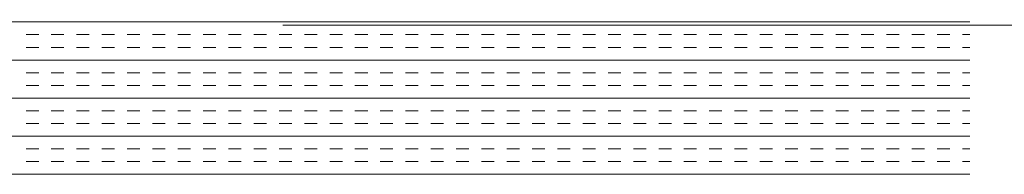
# Model space of a CAD drawing. Extents: x 3940905 to 4145695, y 925352 to 1109797.
# Tile 456 of 656: x 4012069 to 4012316, y 1097881 to 1097920. Entities that reach past the tile are written whole.
import ezdxf

# ---------------------------------------------------------------- set-up
doc = ezdxf.new("R2010")
doc.units = 0
doc.header["$LTSCALE"] = 750
doc.header["$MEASUREMENT"] = 0
doc.linetypes.add('DASHED2', pattern=[0.375, 0.25, -0.125])
doc.layers.add('BEAM', color=104, linetype='CONTINUOUS', lineweight=0)
doc.layers.add('CKD Equipments', color=252, linetype='CONTINUOUS', lineweight=0)

# ---------------------------------------------------------------- blocks, each defined once
blk = doc.blocks.new('GDXGDRG')
at = {"layer": 'BEAM', "linetype": 'DASHED2'}
blk.add_line((3974013.12, 1043633.47), (3965223.8, 1043631.38), dxfattribs=at)

msp = doc.modelspace()

# ---------------------------------------------------------------- linework, layer by layer
at = {"layer": 'CKD Equipments', "color": 4, "linetype": 'Continuous'}
for p, q in [((4012307.3, 1097919.11, 9921.14), (4011733.3, 1097919.11, 9921.14)), ((4012073.65, 1097915.94, 9921.14), (4012070.47, 1097915.94, 9921.14)), ((4012080, 1097915.94, 9921.14), (4012076.82, 1097915.94, 9921.14)), ((4012086.35, 1097915.94, 9921.14), (4012083.17, 1097915.94, 9921.14)), ((4012092.7, 1097915.94, 9921.14), (4012089.52, 1097915.94, 9921.14)), ((4012099.05, 1097915.94, 9921.14), (4012095.87, 1097915.94, 9921.14)), ((4012105.4, 1097915.94, 9921.14), (4012102.22, 1097915.94, 9921.14)), ((4012111.75, 1097915.94, 9921.14), (4012108.57, 1097915.94, 9921.14)), ((4012118.1, 1097915.94, 9921.14), (4012114.92, 1097915.94, 9921.14)), ((4012124.45, 1097915.94, 9921.14), (4012121.27, 1097915.94, 9921.14)), ((4012130.8, 1097915.94, 9921.14), (4012127.62, 1097915.94, 9921.14)), ((4012137.15, 1097915.94, 9921.14), (4012133.97, 1097915.94, 9921.14)), ((4012143.5, 1097915.94, 9921.14), (4012140.32, 1097915.94, 9921.14)), ((4012149.85, 1097915.94, 9921.14), (4012146.67, 1097915.94, 9921.14)), ((4012156.2, 1097915.94, 9921.14), (4012153.02, 1097915.94, 9921.14)), ((4012162.55, 1097915.94, 9921.14), (4012159.37, 1097915.94, 9921.14)), ((4012168.9, 1097915.94, 9921.14), (4012165.72, 1097915.94, 9921.14)), ((4012175.25, 1097915.94, 9921.14), (4012172.07, 1097915.94, 9921.14)), ((4012181.6, 1097915.94, 9921.14), (4012178.42, 1097915.94, 9921.14)), ((4012187.95, 1097915.94, 9921.14), (4012184.77, 1097915.94, 9921.14)), ((4012194.3, 1097915.94, 9921.14), (4012191.12, 1097915.94, 9921.14)), ((4012200.65, 1097915.94, 9921.14), (4012197.47, 1097915.94, 9921.14)), ((4012207, 1097915.94, 9921.14), (4012203.82, 1097915.94, 9921.14)), ((4012213.35, 1097915.94, 9921.14), (4012210.17, 1097915.94, 9921.14)), ((4012219.7, 1097915.94, 9921.14), (4012216.52, 1097915.94, 9921.14)), ((4012226.05, 1097915.94, 9921.14), (4012222.87, 1097915.94, 9921.14)), ((4012232.4, 1097915.94, 9921.14), (4012229.22, 1097915.94, 9921.14)), ((4012238.75, 1097915.94, 9921.14), (4012235.57, 1097915.94, 9921.14)), ((4012245.1, 1097915.94, 9921.14), (4012241.92, 1097915.94, 9921.14)), ((4012251.45, 1097915.94, 9921.14), (4012248.27, 1097915.94, 9921.14)), ((4012257.8, 1097915.94, 9921.14), (4012254.62, 1097915.94, 9921.14)), ((4012264.15, 1097915.94, 9921.14), (4012260.97, 1097915.94, 9921.14)), ((4012270.5, 1097915.94, 9921.14), (4012267.32, 1097915.94, 9921.14)), ((4012276.85, 1097915.94, 9921.14), (4012273.67, 1097915.94, 9921.14)), ((4012283.2, 1097915.94, 9921.14), (4012280.02, 1097915.94, 9921.14)), ((4012289.55, 1097915.94, 9921.14), (4012286.37, 1097915.94, 9921.14)), ((4012295.9, 1097915.94, 9921.14), (4012292.72, 1097915.94, 9921.14)), ((4012302.25, 1097915.94, 9921.14), (4012299.07, 1097915.94, 9921.14)), ((4012307.3, 1097915.94, 9921.14), (4012305.42, 1097915.94, 9921.14)), ((4012073.65, 1097912.76, 9921.14), (4012070.47, 1097912.76, 9921.14)), ((4012080, 1097912.76, 9921.14), (4012076.82, 1097912.76, 9921.14)), ((4012086.35, 1097912.76, 9921.14), (4012083.17, 1097912.76, 9921.14)), ((4012092.7, 1097912.76, 9921.14), (4012089.52, 1097912.76, 9921.14)), ((4012099.05, 1097912.76, 9921.14), (4012095.87, 1097912.76, 9921.14)), ((4012105.4, 1097912.76, 9921.14), (4012102.22, 1097912.76, 9921.14)), ((4012111.75, 1097912.76, 9921.14), (4012108.57, 1097912.76, 9921.14)), ((4012118.1, 1097912.76, 9921.14), (4012114.92, 1097912.76, 9921.14)), ((4012124.45, 1097912.76, 9921.14), (4012121.27, 1097912.76, 9921.14)), ((4012130.8, 1097912.76, 9921.14), (4012127.62, 1097912.76, 9921.14)), ((4012137.15, 1097912.76, 9921.14), (4012133.97, 1097912.76, 9921.14)), ((4012143.5, 1097912.76, 9921.14), (4012140.32, 1097912.76, 9921.14)), ((4012149.85, 1097912.76, 9921.14), (4012146.67, 1097912.76, 9921.14)), ((4012156.2, 1097912.76, 9921.14), (4012153.02, 1097912.76, 9921.14)), ((4012162.55, 1097912.76, 9921.14), (4012159.37, 1097912.76, 9921.14)), ((4012168.9, 1097912.76, 9921.14), (4012165.72, 1097912.76, 9921.14)), ((4012175.25, 1097912.76, 9921.14), (4012172.07, 1097912.76, 9921.14)), ((4012181.6, 1097912.76, 9921.14), (4012178.42, 1097912.76, 9921.14)), ((4012187.95, 1097912.76, 9921.14), (4012184.77, 1097912.76, 9921.14)), ((4012194.3, 1097912.76, 9921.14), (4012191.12, 1097912.76, 9921.14)), ((4012200.65, 1097912.76, 9921.14), (4012197.47, 1097912.76, 9921.14)), ((4012207, 1097912.76, 9921.14), (4012203.82, 1097912.76, 9921.14)), ((4012213.35, 1097912.76, 9921.14), (4012210.17, 1097912.76, 9921.14)), ((4012219.7, 1097912.76, 9921.14), (4012216.52, 1097912.76, 9921.14)), ((4012226.05, 1097912.76, 9921.14), (4012222.87, 1097912.76, 9921.14)), ((4012232.4, 1097912.76, 9921.14), (4012229.22, 1097912.76, 9921.14)), ((4012238.75, 1097912.76, 9921.14), (4012235.57, 1097912.76, 9921.14)), ((4012245.1, 1097912.76, 9921.14), (4012241.92, 1097912.76, 9921.14)), ((4012251.45, 1097912.76, 9921.14), (4012248.27, 1097912.76, 9921.14)), ((4012257.8, 1097912.76, 9921.14), (4012254.62, 1097912.76, 9921.14)), ((4012264.15, 1097912.76, 9921.14), (4012260.97, 1097912.76, 9921.14)), ((4012270.5, 1097912.76, 9921.14), (4012267.32, 1097912.76, 9921.14)), ((4012276.85, 1097912.76, 9921.14), (4012273.67, 1097912.76, 9921.14)), ((4012283.2, 1097912.76, 9921.14), (4012280.02, 1097912.76, 9921.14)), ((4012289.55, 1097912.76, 9921.14), (4012286.37, 1097912.76, 9921.14)), ((4012295.9, 1097912.76, 9921.14), (4012292.72, 1097912.76, 9921.14)), ((4012302.25, 1097912.76, 9921.14), (4012299.07, 1097912.76, 9921.14)), ((4012307.3, 1097912.76, 9921.14), (4012305.42, 1097912.76, 9921.14)), ((4012307.3, 1097909.59, 9921.14), (4011733.3, 1097909.59, 9921.14)), ((4012073.65, 1097906.41, 9921.14), (4012070.47, 1097906.41, 9921.14)), ((4012080, 1097906.41, 9921.14), (4012076.82, 1097906.41, 9921.14)), ((4012086.35, 1097906.41, 9921.14), (4012083.17, 1097906.41, 9921.14)), ((4012092.7, 1097906.41, 9921.14), (4012089.52, 1097906.41, 9921.14)), ((4012099.05, 1097906.41, 9921.14), (4012095.87, 1097906.41, 9921.14)), ((4012105.4, 1097906.41, 9921.14), (4012102.22, 1097906.41, 9921.14)), ((4012111.75, 1097906.41, 9921.14), (4012108.57, 1097906.41, 9921.14)), ((4012118.1, 1097906.41, 9921.14), (4012114.92, 1097906.41, 9921.14)), ((4012124.45, 1097906.41, 9921.14), (4012121.27, 1097906.41, 9921.14)), ((4012130.8, 1097906.41, 9921.14), (4012127.62, 1097906.41, 9921.14)), ((4012137.15, 1097906.41, 9921.14), (4012133.97, 1097906.41, 9921.14)), ((4012143.5, 1097906.41, 9921.14), (4012140.32, 1097906.41, 9921.14)), ((4012149.85, 1097906.41, 9921.14), (4012146.67, 1097906.41, 9921.14)), ((4012156.2, 1097906.41, 9921.14), (4012153.02, 1097906.41, 9921.14)), ((4012162.55, 1097906.41, 9921.14), (4012159.37, 1097906.41, 9921.14)), ((4012168.9, 1097906.41, 9921.14), (4012165.72, 1097906.41, 9921.14)), ((4012175.25, 1097906.41, 9921.14), (4012172.07, 1097906.41, 9921.14)), ((4012181.6, 1097906.41, 9921.14), (4012178.42, 1097906.41, 9921.14)), ((4012187.95, 1097906.41, 9921.14), (4012184.77, 1097906.41, 9921.14)), ((4012194.3, 1097906.41, 9921.14), (4012191.12, 1097906.41, 9921.14)), ((4012200.65, 1097906.41, 9921.14), (4012197.47, 1097906.41, 9921.14)), ((4012207, 1097906.41, 9921.14), (4012203.82, 1097906.41, 9921.14)), ((4012213.35, 1097906.41, 9921.14), (4012210.17, 1097906.41, 9921.14)), ((4012219.7, 1097906.41, 9921.14), (4012216.52, 1097906.41, 9921.14)), ((4012226.05, 1097906.41, 9921.14), (4012222.87, 1097906.41, 9921.14)), ((4012232.4, 1097906.41, 9921.14), (4012229.22, 1097906.41, 9921.14)), ((4012238.75, 1097906.41, 9921.14), (4012235.57, 1097906.41, 9921.14)), ((4012245.1, 1097906.41, 9921.14), (4012241.92, 1097906.41, 9921.14)), ((4012251.45, 1097906.41, 9921.14), (4012248.27, 1097906.41, 9921.14)), ((4012257.8, 1097906.41, 9921.14), (4012254.62, 1097906.41, 9921.14)), ((4012264.15, 1097906.41, 9921.14), (4012260.97, 1097906.41, 9921.14)), ((4012270.5, 1097906.41, 9921.14), (4012267.32, 1097906.41, 9921.14)), ((4012276.85, 1097906.41, 9921.14), (4012273.67, 1097906.41, 9921.14)), ((4012283.2, 1097906.41, 9921.14), (4012280.02, 1097906.41, 9921.14)), ((4012289.55, 1097906.41, 9921.14), (4012286.37, 1097906.41, 9921.14)), ((4012295.9, 1097906.41, 9921.14), (4012292.72, 1097906.41, 9921.14)), ((4012302.25, 1097906.41, 9921.14), (4012299.07, 1097906.41, 9921.14)), ((4012307.3, 1097906.41, 9921.14), (4012305.42, 1097906.41, 9921.14)), ((4012073.65, 1097903.24, 9921.14), (4012070.47, 1097903.24, 9921.14)), ((4012080, 1097903.24, 9921.14), (4012076.82, 1097903.24, 9921.14)), ((4012086.35, 1097903.24, 9921.14), (4012083.17, 1097903.24, 9921.14)), ((4012092.7, 1097903.24, 9921.14), (4012089.52, 1097903.24, 9921.14)), ((4012099.05, 1097903.24, 9921.14), (4012095.87, 1097903.24, 9921.14)), ((4012105.4, 1097903.24, 9921.14), (4012102.22, 1097903.24, 9921.14)), ((4012111.75, 1097903.24, 9921.14), (4012108.57, 1097903.24, 9921.14)), ((4012118.1, 1097903.24, 9921.14), (4012114.92, 1097903.24, 9921.14)), ((4012124.45, 1097903.24, 9921.14), (4012121.27, 1097903.24, 9921.14)), ((4012130.8, 1097903.24, 9921.14), (4012127.62, 1097903.24, 9921.14)), ((4012137.15, 1097903.24, 9921.14), (4012133.97, 1097903.24, 9921.14)), ((4012143.5, 1097903.24, 9921.14), (4012140.32, 1097903.24, 9921.14)), ((4012149.85, 1097903.24, 9921.14), (4012146.67, 1097903.24, 9921.14)), ((4012156.2, 1097903.24, 9921.14), (4012153.02, 1097903.24, 9921.14)), ((4012162.55, 1097903.24, 9921.14), (4012159.37, 1097903.24, 9921.14)), ((4012168.9, 1097903.24, 9921.14), (4012165.72, 1097903.24, 9921.14)), ((4012175.25, 1097903.24, 9921.14), (4012172.07, 1097903.24, 9921.14)), ((4012181.6, 1097903.24, 9921.14), (4012178.42, 1097903.24, 9921.14)), ((4012187.95, 1097903.24, 9921.14), (4012184.77, 1097903.24, 9921.14)), ((4012194.3, 1097903.24, 9921.14), (4012191.12, 1097903.24, 9921.14)), ((4012200.65, 1097903.24, 9921.14), (4012197.47, 1097903.24, 9921.14)), ((4012207, 1097903.24, 9921.14), (4012203.82, 1097903.24, 9921.14)), ((4012213.35, 1097903.24, 9921.14), (4012210.17, 1097903.24, 9921.14)), ((4012219.7, 1097903.24, 9921.14), (4012216.52, 1097903.24, 9921.14)), ((4012226.05, 1097903.24, 9921.14), (4012222.87, 1097903.24, 9921.14)), ((4012232.4, 1097903.24, 9921.14), (4012229.22, 1097903.24, 9921.14)), ((4012238.75, 1097903.24, 9921.14), (4012235.57, 1097903.24, 9921.14)), ((4012245.1, 1097903.24, 9921.14), (4012241.92, 1097903.24, 9921.14)), ((4012251.45, 1097903.24, 9921.14), (4012248.27, 1097903.24, 9921.14)), ((4012257.8, 1097903.24, 9921.14), (4012254.62, 1097903.24, 9921.14)), ((4012264.15, 1097903.24, 9921.14), (4012260.97, 1097903.24, 9921.14)), ((4012270.5, 1097903.24, 9921.14), (4012267.32, 1097903.24, 9921.14)), ((4012276.85, 1097903.24, 9921.14), (4012273.67, 1097903.24, 9921.14)), ((4012283.2, 1097903.24, 9921.14), (4012280.02, 1097903.24, 9921.14)), ((4012289.55, 1097903.24, 9921.14), (4012286.37, 1097903.24, 9921.14)), ((4012295.9, 1097903.24, 9921.14), (4012292.72, 1097903.24, 9921.14)), ((4012302.25, 1097903.24, 9921.14), (4012299.07, 1097903.24, 9921.14)), ((4012307.3, 1097903.24, 9921.14), (4012305.42, 1097903.24, 9921.14)), ((4012307.3, 1097900.06, 9921.14), (4011733.3, 1097900.06, 9921.14)), ((4012073.65, 1097896.89, 9921.14), (4012070.47, 1097896.89, 9921.14)), ((4012080, 1097896.89, 9921.14), (4012076.82, 1097896.89, 9921.14)), ((4012086.35, 1097896.89, 9921.14), (4012083.17, 1097896.89, 9921.14)), ((4012092.7, 1097896.89, 9921.14), (4012089.52, 1097896.89, 9921.14)), ((4012099.05, 1097896.89, 9921.14), (4012095.87, 1097896.89, 9921.14)), ((4012105.4, 1097896.89, 9921.14), (4012102.22, 1097896.89, 9921.14)), ((4012111.75, 1097896.89, 9921.14), (4012108.57, 1097896.89, 9921.14)), ((4012118.1, 1097896.89, 9921.14), (4012114.92, 1097896.89, 9921.14)), ((4012124.45, 1097896.89, 9921.14), (4012121.27, 1097896.89, 9921.14)), ((4012130.8, 1097896.89, 9921.14), (4012127.62, 1097896.89, 9921.14)), ((4012137.15, 1097896.89, 9921.14), (4012133.97, 1097896.89, 9921.14)), ((4012143.5, 1097896.89, 9921.14), (4012140.32, 1097896.89, 9921.14)), ((4012149.85, 1097896.89, 9921.14), (4012146.67, 1097896.89, 9921.14)), ((4012156.2, 1097896.89, 9921.14), (4012153.02, 1097896.89, 9921.14)), ((4012162.55, 1097896.89, 9921.14), (4012159.37, 1097896.89, 9921.14)), ((4012168.9, 1097896.89, 9921.14), (4012165.72, 1097896.89, 9921.14)), ((4012175.25, 1097896.89, 9921.14), (4012172.07, 1097896.89, 9921.14)), ((4012181.6, 1097896.89, 9921.14), (4012178.42, 1097896.89, 9921.14)), ((4012187.95, 1097896.89, 9921.14), (4012184.77, 1097896.89, 9921.14)), ((4012194.3, 1097896.89, 9921.14), (4012191.12, 1097896.89, 9921.14)), ((4012200.65, 1097896.89, 9921.14), (4012197.47, 1097896.89, 9921.14)), ((4012207, 1097896.89, 9921.14), (4012203.82, 1097896.89, 9921.14)), ((4012213.35, 1097896.89, 9921.14), (4012210.17, 1097896.89, 9921.14)), ((4012219.7, 1097896.89, 9921.14), (4012216.52, 1097896.89, 9921.14)), ((4012226.05, 1097896.89, 9921.14), (4012222.87, 1097896.89, 9921.14)), ((4012232.4, 1097896.89, 9921.14), (4012229.22, 1097896.89, 9921.14)), ((4012238.75, 1097896.89, 9921.14), (4012235.57, 1097896.89, 9921.14)), ((4012245.1, 1097896.89, 9921.14), (4012241.92, 1097896.89, 9921.14)), ((4012251.45, 1097896.89, 9921.14), (4012248.27, 1097896.89, 9921.14)), ((4012257.8, 1097896.89, 9921.14), (4012254.62, 1097896.89, 9921.14)), ((4012264.15, 1097896.89, 9921.14), (4012260.97, 1097896.89, 9921.14)), ((4012270.5, 1097896.89, 9921.14), (4012267.32, 1097896.89, 9921.14)), ((4012276.85, 1097896.89, 9921.14), (4012273.67, 1097896.89, 9921.14)), ((4012283.2, 1097896.89, 9921.14), (4012280.02, 1097896.89, 9921.14)), ((4012289.55, 1097896.89, 9921.14), (4012286.37, 1097896.89, 9921.14)), ((4012295.9, 1097896.89, 9921.14), (4012292.72, 1097896.89, 9921.14)), ((4012302.25, 1097896.89, 9921.14), (4012299.07, 1097896.89, 9921.14)), ((4012307.3, 1097896.89, 9921.14), (4012305.42, 1097896.89, 9921.14)), ((4012073.65, 1097893.71, 9921.14), (4012070.47, 1097893.71, 9921.14)), ((4012080, 1097893.71, 9921.14), (4012076.82, 1097893.71, 9921.14)), ((4012086.35, 1097893.71, 9921.14), (4012083.17, 1097893.71, 9921.14)), ((4012092.7, 1097893.71, 9921.14), (4012089.52, 1097893.71, 9921.14)), ((4012099.05, 1097893.71, 9921.14), (4012095.87, 1097893.71, 9921.14)), ((4012105.4, 1097893.71, 9921.14), (4012102.22, 1097893.71, 9921.14)), ((4012111.75, 1097893.71, 9921.14), (4012108.57, 1097893.71, 9921.14)), ((4012118.1, 1097893.71, 9921.14), (4012114.92, 1097893.71, 9921.14)), ((4012124.45, 1097893.71, 9921.14), (4012121.27, 1097893.71, 9921.14)), ((4012130.8, 1097893.71, 9921.14), (4012127.62, 1097893.71, 9921.14)), ((4012137.15, 1097893.71, 9921.14), (4012133.97, 1097893.71, 9921.14)), ((4012143.5, 1097893.71, 9921.14), (4012140.32, 1097893.71, 9921.14)), ((4012149.85, 1097893.71, 9921.14), (4012146.67, 1097893.71, 9921.14)), ((4012156.2, 1097893.71, 9921.14), (4012153.02, 1097893.71, 9921.14)), ((4012162.55, 1097893.71, 9921.14), (4012159.37, 1097893.71, 9921.14)), ((4012168.9, 1097893.71, 9921.14), (4012165.72, 1097893.71, 9921.14)), ((4012175.25, 1097893.71, 9921.14), (4012172.07, 1097893.71, 9921.14)), ((4012181.6, 1097893.71, 9921.14), (4012178.42, 1097893.71, 9921.14)), ((4012187.95, 1097893.71, 9921.14), (4012184.77, 1097893.71, 9921.14)), ((4012194.3, 1097893.71, 9921.14), (4012191.12, 1097893.71, 9921.14)), ((4012200.65, 1097893.71, 9921.14), (4012197.47, 1097893.71, 9921.14)), ((4012207, 1097893.71, 9921.14), (4012203.82, 1097893.71, 9921.14)), ((4012213.35, 1097893.71, 9921.14), (4012210.17, 1097893.71, 9921.14)), ((4012219.7, 1097893.71, 9921.14), (4012216.52, 1097893.71, 9921.14)), ((4012226.05, 1097893.71, 9921.14), (4012222.87, 1097893.71, 9921.14)), ((4012232.4, 1097893.71, 9921.14), (4012229.22, 1097893.71, 9921.14)), ((4012238.75, 1097893.71, 9921.14), (4012235.57, 1097893.71, 9921.14)), ((4012245.1, 1097893.71, 9921.14), (4012241.92, 1097893.71, 9921.14)), ((4012251.45, 1097893.71, 9921.14), (4012248.27, 1097893.71, 9921.14)), ((4012257.8, 1097893.71, 9921.14), (4012254.62, 1097893.71, 9921.14)), ((4012264.15, 1097893.71, 9921.14), (4012260.97, 1097893.71, 9921.14)), ((4012270.5, 1097893.71, 9921.14), (4012267.32, 1097893.71, 9921.14)), ((4012276.85, 1097893.71, 9921.14), (4012273.67, 1097893.71, 9921.14)), ((4012283.2, 1097893.71, 9921.14), (4012280.02, 1097893.71, 9921.14)), ((4012289.55, 1097893.71, 9921.14), (4012286.37, 1097893.71, 9921.14)), ((4012295.9, 1097893.71, 9921.14), (4012292.72, 1097893.71, 9921.14)), ((4012302.25, 1097893.71, 9921.14), (4012299.07, 1097893.71, 9921.14)), ((4012307.3, 1097893.71, 9921.14), (4012305.42, 1097893.71, 9921.14)), ((4012307.3, 1097890.54, 9921.14), (4011733.3, 1097890.54, 9921.14)), ((4012073.65, 1097887.36, 9921.14), (4012070.47, 1097887.36, 9921.14)), ((4012080, 1097887.36, 9921.14), (4012076.82, 1097887.36, 9921.14)), ((4012086.35, 1097887.36, 9921.14), (4012083.17, 1097887.36, 9921.14)), ((4012092.7, 1097887.36, 9921.14), (4012089.52, 1097887.36, 9921.14)), ((4012099.05, 1097887.36, 9921.14), (4012095.87, 1097887.36, 9921.14)), ((4012105.4, 1097887.36, 9921.14), (4012102.22, 1097887.36, 9921.14)), ((4012111.75, 1097887.36, 9921.14), (4012108.57, 1097887.36, 9921.14)), ((4012118.1, 1097887.36, 9921.14), (4012114.92, 1097887.36, 9921.14)), ((4012124.45, 1097887.36, 9921.14), (4012121.27, 1097887.36, 9921.14)), ((4012130.8, 1097887.36, 9921.14), (4012127.62, 1097887.36, 9921.14)), ((4012137.15, 1097887.36, 9921.14), (4012133.97, 1097887.36, 9921.14)), ((4012143.5, 1097887.36, 9921.14), (4012140.32, 1097887.36, 9921.14)), ((4012149.85, 1097887.36, 9921.14), (4012146.67, 1097887.36, 9921.14)), ((4012156.2, 1097887.36, 9921.14), (4012153.02, 1097887.36, 9921.14)), ((4012162.55, 1097887.36, 9921.14), (4012159.37, 1097887.36, 9921.14)), ((4012168.9, 1097887.36, 9921.14), (4012165.72, 1097887.36, 9921.14)), ((4012175.25, 1097887.36, 9921.14), (4012172.07, 1097887.36, 9921.14)), ((4012181.6, 1097887.36, 9921.14), (4012178.42, 1097887.36, 9921.14)), ((4012187.95, 1097887.36, 9921.14), (4012184.77, 1097887.36, 9921.14)), ((4012194.3, 1097887.36, 9921.14), (4012191.12, 1097887.36, 9921.14)), ((4012200.65, 1097887.36, 9921.14), (4012197.47, 1097887.36, 9921.14)), ((4012207, 1097887.36, 9921.14), (4012203.82, 1097887.36, 9921.14)), ((4012213.35, 1097887.36, 9921.14), (4012210.17, 1097887.36, 9921.14)), ((4012219.7, 1097887.36, 9921.14), (4012216.52, 1097887.36, 9921.14)), ((4012226.05, 1097887.36, 9921.14), (4012222.87, 1097887.36, 9921.14)), ((4012232.4, 1097887.36, 9921.14), (4012229.22, 1097887.36, 9921.14)), ((4012238.75, 1097887.36, 9921.14), (4012235.57, 1097887.36, 9921.14)), ((4012245.1, 1097887.36, 9921.14), (4012241.92, 1097887.36, 9921.14)), ((4012251.45, 1097887.36, 9921.14), (4012248.27, 1097887.36, 9921.14)), ((4012257.8, 1097887.36, 9921.14), (4012254.62, 1097887.36, 9921.14)), ((4012264.15, 1097887.36, 9921.14), (4012260.97, 1097887.36, 9921.14)), ((4012270.5, 1097887.36, 9921.14), (4012267.32, 1097887.36, 9921.14)), ((4012276.85, 1097887.36, 9921.14), (4012273.67, 1097887.36, 9921.14)), ((4012283.2, 1097887.36, 9921.14), (4012280.02, 1097887.36, 9921.14)), ((4012289.55, 1097887.36, 9921.14), (4012286.37, 1097887.36, 9921.14)), ((4012295.9, 1097887.36, 9921.14), (4012292.72, 1097887.36, 9921.14)), ((4012302.25, 1097887.36, 9921.14), (4012299.07, 1097887.36, 9921.14)), ((4012307.3, 1097887.36, 9921.14), (4012305.42, 1097887.36, 9921.14)), ((4012073.65, 1097884.19, 9921.14), (4012070.47, 1097884.19, 9921.14)), ((4012080, 1097884.19, 9921.14), (4012076.82, 1097884.19, 9921.14)), ((4012086.35, 1097884.19, 9921.14), (4012083.17, 1097884.19, 9921.14)), ((4012092.7, 1097884.19, 9921.14), (4012089.52, 1097884.19, 9921.14)), ((4012099.05, 1097884.19, 9921.14), (4012095.87, 1097884.19, 9921.14)), ((4012105.4, 1097884.19, 9921.14), (4012102.22, 1097884.19, 9921.14)), ((4012111.75, 1097884.19, 9921.14), (4012108.57, 1097884.19, 9921.14)), ((4012118.1, 1097884.19, 9921.14), (4012114.92, 1097884.19, 9921.14)), ((4012124.45, 1097884.19, 9921.14), (4012121.27, 1097884.19, 9921.14)), ((4012130.8, 1097884.19, 9921.14), (4012127.62, 1097884.19, 9921.14)), ((4012137.15, 1097884.19, 9921.14), (4012133.97, 1097884.19, 9921.14)), ((4012143.5, 1097884.19, 9921.14), (4012140.32, 1097884.19, 9921.14)), ((4012149.85, 1097884.19, 9921.14), (4012146.67, 1097884.19, 9921.14)), ((4012156.2, 1097884.19, 9921.14), (4012153.02, 1097884.19, 9921.14)), ((4012162.55, 1097884.19, 9921.14), (4012159.37, 1097884.19, 9921.14)), ((4012168.9, 1097884.19, 9921.14), (4012165.72, 1097884.19, 9921.14)), ((4012175.25, 1097884.19, 9921.14), (4012172.07, 1097884.19, 9921.14)), ((4012181.6, 1097884.19, 9921.14), (4012178.42, 1097884.19, 9921.14)), ((4012187.95, 1097884.19, 9921.14), (4012184.77, 1097884.19, 9921.14)), ((4012194.3, 1097884.19, 9921.14), (4012191.12, 1097884.19, 9921.14)), ((4012200.65, 1097884.19, 9921.14), (4012197.47, 1097884.19, 9921.14)), ((4012207, 1097884.19, 9921.14), (4012203.82, 1097884.19, 9921.14)), ((4012213.35, 1097884.19, 9921.14), (4012210.17, 1097884.19, 9921.14)), ((4012219.7, 1097884.19, 9921.14), (4012216.52, 1097884.19, 9921.14)), ((4012226.05, 1097884.19, 9921.14), (4012222.87, 1097884.19, 9921.14)), ((4012232.4, 1097884.19, 9921.14), (4012229.22, 1097884.19, 9921.14)), ((4012238.75, 1097884.19, 9921.14), (4012235.57, 1097884.19, 9921.14)), ((4012245.1, 1097884.19, 9921.14), (4012241.92, 1097884.19, 9921.14)), ((4012251.45, 1097884.19, 9921.14), (4012248.27, 1097884.19, 9921.14)), ((4012257.8, 1097884.19, 9921.14), (4012254.62, 1097884.19, 9921.14)), ((4012264.15, 1097884.19, 9921.14), (4012260.97, 1097884.19, 9921.14)), ((4012270.5, 1097884.19, 9921.14), (4012267.32, 1097884.19, 9921.14)), ((4012276.85, 1097884.19, 9921.14), (4012273.67, 1097884.19, 9921.14)), ((4012283.2, 1097884.19, 9921.14), (4012280.02, 1097884.19, 9921.14)), ((4012289.55, 1097884.19, 9921.14), (4012286.37, 1097884.19, 9921.14)), ((4012295.9, 1097884.19, 9921.14), (4012292.72, 1097884.19, 9921.14)), ((4012302.25, 1097884.19, 9921.14), (4012299.07, 1097884.19, 9921.14)), ((4012307.3, 1097884.19, 9921.14), (4012305.42, 1097884.19, 9921.14)), ((4012307.3, 1097881.01, 9921.14), (4011733.3, 1097881.01, 9921.14))]:
    msp.add_line(p, q, dxfattribs=at)

# ---------------------------------------------------------------- block references
at = {"layer": 'BEAM'}
msp.add_blockref('GDXGDRG', (43934.26, 54286.19), dxfattribs=at)

doc.saveas('drawing.dxf')
